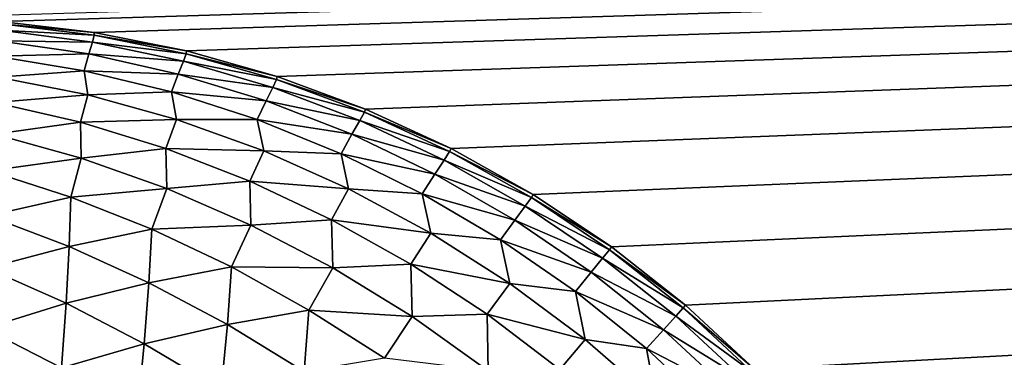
# Model space of a CAD drawing. Extents: x -226 to 226, y -900 to 900.
# Tile 628 of 656: x 41.417 to 43.305, y 878.349 to 878.996. Entities that reach past the tile are written whole.
import ezdxf

# ---------------------------------------------------------------- set-up
doc = ezdxf.new("R2010")
doc.units = 0
doc.header["$LTSCALE"] = 65.185185
for name, color, linetype in [('291', 7, 'CONTINUOUS'), ('3', 7, 'CONTINUOUS'), ('314', 7, 'CONTINUOUS'), ('98', 7, 'CONTINUOUS')]:
    doc.layers.add(name, color=color, linetype=linetype)

msp = doc.modelspace()

# ---------------------------------------------------------------- linework, layer by layer
at = {"layer": '291', "color": 7, "linetype": 'CONTINUOUS'}
for points in [[(41.3805, 878.9929), (41.5598, 878.9717), (41.3805, 878.9929, -22.7), (41.3805, 878.9929)], [(41.3805, 878.9929, -22.7), (41.5598, 878.9717), (41.5598, 878.9717, -22.7), (41.3805, 878.9929, -22.7)], [(41.5598, 878.9717), (41.7369, 878.9365), (41.5598, 878.9717, -22.7), (41.5598, 878.9717)], [(41.5598, 878.9717, -22.7), (41.7369, 878.9365), (41.7369, 878.9365, -22.7), (41.5598, 878.9717, -22.7)], [(41.7369, 878.9365), (41.9107, 878.8874), (41.7369, 878.9365, -22.7), (41.7369, 878.9365)], [(41.7369, 878.9365, -22.7), (41.9107, 878.8874), (41.9107, 878.8874, -22.7), (41.7369, 878.9365, -22.7)], [(41.9107, 878.8874), (42.0802, 878.8249), (41.9107, 878.8874, -22.7), (41.9107, 878.8874)], [(41.9107, 878.8874, -22.7), (42.0802, 878.8249), (42.0802, 878.8249, -22.7), (41.9107, 878.8874, -22.7)], [(42.0802, 878.8249), (42.2442, 878.7493), (42.0802, 878.8249, -22.7), (42.0802, 878.8249)], [(42.0802, 878.8249, -22.7), (42.2442, 878.7493), (42.2442, 878.7493, -22.7), (42.0802, 878.8249, -22.7)], [(42.2442, 878.7493), (42.4017, 878.6611), (42.2442, 878.7493, -22.7), (42.2442, 878.7493)], [(42.2442, 878.7493, -22.7), (42.4017, 878.6611), (42.4017, 878.6611, -22.7), (42.2442, 878.7493, -22.7)], [(42.4017, 878.6611), (42.5519, 878.5607), (42.4017, 878.6611, -22.7), (42.4017, 878.6611)], [(42.4017, 878.6611, -22.7), (42.5519, 878.5607), (42.5519, 878.5607, -22.7), (42.4017, 878.6611, -22.7)], [(42.5519, 878.5607), (42.6937, 878.4489), (42.5519, 878.5607, -22.7), (42.5519, 878.5607)], [(42.5519, 878.5607, -22.7), (42.6937, 878.4489), (42.6937, 878.4489, -22.7), (42.5519, 878.5607, -22.7)], [(42.6937, 878.4489), (42.8263, 878.3263), (42.6937, 878.4489, -22.7), (42.6937, 878.4489)], [(42.6937, 878.4489, -22.7), (42.8263, 878.3263), (42.8263, 878.3263, -22.7), (42.6937, 878.4489, -22.7)]]:
    msp.add_3dface(points, dxfattribs=at)
at = {"layer": '3', "color": 7, "linetype": 'CONTINUOUS'}
for points in [[(41.2, 879), (74.25, 880), (41.3805, 878.9929), (41.2, 879)], [(41.3805, 878.9929), (74.25, 880), (41.5598, 878.9717), (41.3805, 878.9929)], [(41.5598, 878.9717), (74.25, 880), (41.7369, 878.9365), (41.5598, 878.9717)], [(41.7369, 878.9365), (74.25, 880), (41.9107, 878.8874), (41.7369, 878.9365)], [(41.9107, 878.8874), (74.25, 880), (42.0802, 878.8249), (41.9107, 878.8874)], [(42.0802, 878.8249), (74.25, 880), (42.2442, 878.7493), (42.0802, 878.8249)], [(42.2442, 878.7493), (74.25, 880), (42.4017, 878.6611), (42.2442, 878.7493)], [(42.4017, 878.6611), (74.25, 880), (42.5519, 878.5607), (42.4017, 878.6611)], [(42.5519, 878.5607), (74.25, 880), (42.6937, 878.4489), (42.5519, 878.5607)], [(42.6937, 878.4489), (74.25, 880), (42.8263, 878.3263), (42.6937, 878.4489)], [(42.8263, 878.3263), (74.25, 880), (42.9489, 878.1937), (42.8263, 878.3263)], [(42.9489, 878.1937), (74.25, 880), (43.0607, 878.0519), (42.9489, 878.1937)], [(43.0607, 878.0519), (74.25, 880), (43.1611, 877.9017), (43.0607, 878.0519)], [(43.1611, 877.9017), (74.25, 880), (43.2493, 877.7442), (43.1611, 877.9017)], [(43.2493, 877.7442), (74.25, 880), (43.3249, 877.5802), (43.2493, 877.7442)]]:
    msp.add_3dface(points, dxfattribs=at)
at = {"layer": '314', "color": 7, "linetype": 'CONTINUOUS'}
for points in [[(41.5561, 878.9534, -22.9924), (41.3756, 878.9558, -23.113), (41.3795, 878.9764, -22.9752), (41.5561, 878.9534, -22.9924)], [(41.3811, 878.9887, -22.8374), (41.5597, 878.967, -22.8462), (41.3795, 878.9764, -22.9752), (41.3811, 878.9887, -22.8374)], [(41.5597, 878.967, -22.8462), (41.5561, 878.9534, -22.9924), (41.3795, 878.9764, -22.9752), (41.5597, 878.967, -22.8462)], [(41.3805, 878.9929, -22.7), (41.5598, 878.9717, -22.7), (41.3811, 878.9887, -22.8374), (41.3805, 878.9929, -22.7)], [(41.3811, 878.9887, -22.8374), (41.5598, 878.9717, -22.7), (41.5597, 878.967, -22.8462), (41.3811, 878.9887, -22.8374)], [(41.5597, 878.967, -22.8462), (41.7361, 878.9313, -22.854), (41.5561, 878.9534, -22.9924), (41.5597, 878.967, -22.8462)], [(41.5598, 878.9717, -22.7), (41.7369, 878.9365, -22.7), (41.5597, 878.967, -22.8462), (41.5598, 878.9717, -22.7)], [(41.5597, 878.967, -22.8462), (41.7369, 878.9365, -22.7), (41.7361, 878.9313, -22.854), (41.5597, 878.967, -22.8462)], [(41.5492, 878.9307, -23.1383), (41.3711, 878.9264, -23.2513), (41.3756, 878.9558, -23.113), (41.5492, 878.9307, -23.1383)], [(41.5492, 878.9307, -23.1383), (41.3756, 878.9558, -23.113), (41.5561, 878.9534, -22.9924), (41.5492, 878.9307, -23.1383)], [(41.7307, 878.9167, -23.0078), (41.5492, 878.9307, -23.1383), (41.5561, 878.9534, -22.9924), (41.7307, 878.9167, -23.0078)], [(41.7361, 878.9313, -22.854), (41.7307, 878.9167, -23.0078), (41.5561, 878.9534, -22.9924), (41.7361, 878.9313, -22.854)], [(41.5405, 878.8985, -23.2838), (41.3711, 878.9264, -23.2513), (41.5492, 878.9307, -23.1383), (41.5405, 878.8985, -23.2838)], [(41.5405, 878.8985, -23.2838), (41.375, 878.8864, -23.3923), (41.3711, 878.9264, -23.2513), (41.5405, 878.8985, -23.2838)], [(41.7208, 878.8923, -23.1609), (41.5405, 878.8985, -23.2838), (41.5492, 878.9307, -23.1383), (41.7208, 878.8923, -23.1609)], [(41.7208, 878.8923, -23.1609), (41.5492, 878.9307, -23.1383), (41.7307, 878.9167, -23.0078), (41.7208, 878.8923, -23.1609)], [(41.7361, 878.9313, -22.854), (41.9091, 878.882, -22.8609), (41.7307, 878.9167, -23.0078), (41.7361, 878.9313, -22.854)], [(41.7369, 878.9365, -22.7), (41.9107, 878.8874, -22.7), (41.7361, 878.9313, -22.854), (41.7369, 878.9365, -22.7)], [(41.7361, 878.9313, -22.854), (41.9107, 878.8874, -22.7), (41.9091, 878.882, -22.8609), (41.7361, 878.9313, -22.854)], [(41.902, 878.8666, -23.0214), (41.7208, 878.8923, -23.1609), (41.7307, 878.9167, -23.0078), (41.902, 878.8666, -23.0214)], [(41.9091, 878.882, -22.8609), (41.902, 878.8666, -23.0214), (41.7307, 878.9167, -23.0078), (41.9091, 878.882, -22.8609)], [(41.5474, 878.8523, -23.4328), (41.3681, 878.8378, -23.5316), (41.375, 878.8864, -23.3923), (41.5474, 878.8523, -23.4328)], [(41.5474, 878.8523, -23.4328), (41.375, 878.8864, -23.3923), (41.5405, 878.8985, -23.2838), (41.5474, 878.8523, -23.4328)], [(41.708, 878.8578, -23.313), (41.5474, 878.8523, -23.4328), (41.5405, 878.8985, -23.2838), (41.708, 878.8578, -23.313)], [(41.708, 878.8578, -23.313), (41.5405, 878.8985, -23.2838), (41.7208, 878.8923, -23.1609), (41.708, 878.8578, -23.313)], [(41.8894, 878.8409, -23.1808), (41.708, 878.8578, -23.313), (41.7208, 878.8923, -23.1609), (41.8894, 878.8409, -23.1808)], [(41.8894, 878.8409, -23.1808), (41.7208, 878.8923, -23.1609), (41.902, 878.8666, -23.0214), (41.8894, 878.8409, -23.1808)], [(41.9091, 878.882, -22.8609), (42.0779, 878.8193, -22.8668), (41.902, 878.8666, -23.0214), (41.9091, 878.882, -22.8609)], [(41.9107, 878.8874, -22.7), (42.0802, 878.8249, -22.7), (41.9091, 878.882, -22.8609), (41.9107, 878.8874, -22.7)], [(41.9091, 878.882, -22.8609), (42.0802, 878.8249, -22.7), (42.0779, 878.8193, -22.8668), (41.9091, 878.882, -22.8609)], [(42.069, 878.8033, -23.0331), (41.8894, 878.8409, -23.1808), (41.902, 878.8666, -23.0214), (42.069, 878.8033, -23.0331)], [(42.0779, 878.8193, -22.8668), (42.069, 878.8033, -23.0331), (41.902, 878.8666, -23.0214), (42.0779, 878.8193, -22.8668)], [(41.5336, 878.7997, -23.5775), (41.3681, 878.8378, -23.5316), (41.5474, 878.8523, -23.4328), (41.5336, 878.7997, -23.5775)], [(41.7177, 878.805, -23.4688), (41.5336, 878.7997, -23.5775), (41.5474, 878.8523, -23.4328), (41.7177, 878.805, -23.4688)], [(41.7177, 878.805, -23.4688), (41.5474, 878.8523, -23.4328), (41.708, 878.8578, -23.313), (41.7177, 878.805, -23.4688)], [(41.8725, 878.8048, -23.3386), (41.7177, 878.805, -23.4688), (41.708, 878.8578, -23.313), (41.8725, 878.8048, -23.3386)], [(41.8725, 878.8048, -23.3386), (41.708, 878.8578, -23.313), (41.8894, 878.8409, -23.1808), (41.8725, 878.8048, -23.3386)], [(41.5336, 878.7997, -23.5775), (41.3684, 878.7768, -23.6739), (41.3681, 878.8378, -23.5316), (41.5336, 878.7997, -23.5775)], [(42.0538, 878.7768, -23.1978), (41.8725, 878.8048, -23.3386), (41.8894, 878.8409, -23.1808), (42.0538, 878.7768, -23.1978)], [(42.0538, 878.7768, -23.1978), (41.8894, 878.8409, -23.1808), (42.069, 878.8033, -23.0331), (42.0538, 878.7768, -23.1978)], [(42.0802, 878.8249, -22.7), (42.2442, 878.7493, -22.7), (42.0779, 878.8193, -22.8668), (42.0802, 878.8249, -22.7)], [(42.0779, 878.8193, -22.8668), (42.2412, 878.7436, -22.8717), (42.069, 878.8033, -23.0331), (42.0779, 878.8193, -22.8668)], [(42.0779, 878.8193, -22.8668), (42.2442, 878.7493, -22.7), (42.2412, 878.7436, -22.8717), (42.0779, 878.8193, -22.8668)], [(41.5347, 878.731, -23.7262), (41.3684, 878.7768, -23.6739), (41.5336, 878.7997, -23.5775), (41.5347, 878.731, -23.7262)], [(41.6972, 878.7492, -23.6184), (41.5336, 878.7997, -23.5775), (41.7177, 878.805, -23.4688), (41.6972, 878.7492, -23.6184)], [(41.6972, 878.7492, -23.6184), (41.5347, 878.731, -23.7262), (41.5336, 878.7997, -23.5775), (41.6972, 878.7492, -23.6184)], [(41.8847, 878.7447, -23.5002), (41.6972, 878.7492, -23.6184), (41.7177, 878.805, -23.4688), (41.8847, 878.7447, -23.5002)], [(41.8847, 878.7447, -23.5002), (41.7177, 878.805, -23.4688), (41.8725, 878.8048, -23.3386), (41.8847, 878.7447, -23.5002)], [(42.0331, 878.7395, -23.3605), (41.8847, 878.7447, -23.5002), (41.8725, 878.8048, -23.3386), (42.0331, 878.7395, -23.3605)], [(42.0331, 878.7395, -23.3605), (41.8725, 878.8048, -23.3386), (42.0538, 878.7768, -23.1978), (42.0331, 878.7395, -23.3605)], [(42.2308, 878.7273, -23.0427), (42.0538, 878.7768, -23.1978), (42.069, 878.8033, -23.0331), (42.2308, 878.7273, -23.0427)], [(42.2412, 878.7436, -22.8717), (42.2308, 878.7273, -23.0427), (42.069, 878.8033, -23.0331), (42.2412, 878.7436, -22.8717)], [(41.5347, 878.731, -23.7262), (41.3581, 878.7064, -23.8133), (41.3684, 878.7768, -23.6739), (41.5347, 878.731, -23.7262)], [(42.2131, 878.7004, -23.2119), (42.0331, 878.7395, -23.3605), (42.0538, 878.7768, -23.1978), (42.2131, 878.7004, -23.2119)], [(42.2131, 878.7004, -23.2119), (42.0538, 878.7768, -23.1978), (42.2308, 878.7273, -23.0427), (42.2131, 878.7004, -23.2119)], [(41.6989, 878.6727, -23.7721), (41.5347, 878.731, -23.7262), (41.6972, 878.7492, -23.6184), (41.6989, 878.6727, -23.7721)], [(41.8579, 878.6868, -23.6538), (41.6989, 878.6727, -23.7721), (41.6972, 878.7492, -23.6184), (41.8579, 878.6868, -23.6538)], [(41.8579, 878.6868, -23.6538), (41.6972, 878.7492, -23.6184), (41.8847, 878.7447, -23.5002), (41.8579, 878.6868, -23.6538)], [(42.2442, 878.7493, -22.7), (42.4017, 878.6611, -22.7), (42.2412, 878.7436, -22.8717), (42.2442, 878.7493, -22.7)], [(41.5151, 878.6561, -23.8681), (41.3581, 878.7064, -23.8133), (41.5347, 878.731, -23.7262), (41.5151, 878.6561, -23.8681)], [(41.6989, 878.6727, -23.7721), (41.5151, 878.6561, -23.8681), (41.5347, 878.731, -23.7262), (41.6989, 878.6727, -23.7721)], [(42.0476, 878.6719, -23.5265), (41.8579, 878.6868, -23.6538), (41.8847, 878.7447, -23.5002), (42.0476, 878.6719, -23.5265)], [(42.0476, 878.6719, -23.5265), (41.8847, 878.7447, -23.5002), (42.0331, 878.7395, -23.3605), (42.0476, 878.6719, -23.5265)], [(42.1889, 878.6625, -23.3786), (42.0476, 878.6719, -23.5265), (42.0331, 878.7395, -23.3605), (42.1889, 878.6625, -23.3786)], [(42.1889, 878.6625, -23.3786), (42.0331, 878.7395, -23.3605), (42.2131, 878.7004, -23.2119), (42.1889, 878.6625, -23.3786)], [(42.2412, 878.7436, -22.8717), (42.3982, 878.6554, -22.8755), (42.2308, 878.7273, -23.0427), (42.2412, 878.7436, -22.8717)], [(42.2412, 878.7436, -22.8717), (42.4017, 878.6611, -22.7), (42.3982, 878.6554, -22.8755), (42.2412, 878.7436, -22.8717)], [(42.3863, 878.6391, -23.0502), (42.2131, 878.7004, -23.2119), (42.2308, 878.7273, -23.0427), (42.3863, 878.6391, -23.0502)], [(42.3982, 878.6554, -22.8755), (42.3863, 878.6391, -23.0502), (42.2308, 878.7273, -23.0427), (42.3982, 878.6554, -22.8755)], [(41.5151, 878.6561, -23.8681), (41.3564, 878.6205, -23.9559), (41.3581, 878.7064, -23.8133), (41.5151, 878.6561, -23.8681)], [(42.3664, 878.6121, -23.223), (42.1889, 878.6625, -23.3786), (42.2131, 878.7004, -23.2119), (42.3664, 878.6121, -23.223)], [(42.3664, 878.6121, -23.223), (42.2131, 878.7004, -23.2119), (42.3863, 878.6391, -23.0502), (42.3664, 878.6121, -23.223)], [(41.8601, 878.6023, -23.8115), (41.6989, 878.6727, -23.7721), (41.8579, 878.6868, -23.6538), (41.8601, 878.6023, -23.8115)], [(42.0147, 878.6128, -23.6836), (41.8601, 878.6023, -23.8115), (41.8579, 878.6868, -23.6538), (42.0147, 878.6128, -23.6836)], [(42.0147, 878.6128, -23.6836), (41.8579, 878.6868, -23.6538), (42.0476, 878.6719, -23.5265), (42.0147, 878.6128, -23.6836)], [(41.5114, 878.5617, -24.0141), (41.3564, 878.6205, -23.9559), (41.5151, 878.6561, -23.8681), (41.5114, 878.5617, -24.0141)], [(41.6702, 878.5946, -23.9163), (41.5114, 878.5617, -24.0141), (41.5151, 878.6561, -23.8681), (41.6702, 878.5946, -23.9163)], [(41.6702, 878.5946, -23.9163), (41.5151, 878.6561, -23.8681), (41.6989, 878.6727, -23.7721), (41.6702, 878.5946, -23.9163)], [(41.8601, 878.6023, -23.8115), (41.6702, 878.5946, -23.9163), (41.6989, 878.6727, -23.7721), (41.8601, 878.6023, -23.8115)], [(42.2053, 878.587, -23.5479), (42.0147, 878.6128, -23.6836), (42.0476, 878.6719, -23.5265), (42.2053, 878.587, -23.5479)], [(42.2053, 878.587, -23.5479), (42.0476, 878.6719, -23.5265), (42.1889, 878.6625, -23.3786), (42.2053, 878.587, -23.5479)], [(42.339, 878.5742, -23.3928), (42.2053, 878.587, -23.5479), (42.1889, 878.6625, -23.3786), (42.339, 878.5742, -23.3928)], [(42.339, 878.5742, -23.3928), (42.1889, 878.6625, -23.3786), (42.3664, 878.6121, -23.223), (42.339, 878.5742, -23.3928)], [(42.3982, 878.6554, -22.8755), (42.5478, 878.5552, -22.8782), (42.3863, 878.6391, -23.0502), (42.3982, 878.6554, -22.8755)], [(42.4017, 878.6611, -22.7), (42.5519, 878.5607, -22.7), (42.3982, 878.6554, -22.8755), (42.4017, 878.6611, -22.7)], [(42.3982, 878.6554, -22.8755), (42.5519, 878.5607, -22.7), (42.5478, 878.5552, -22.8782), (42.3982, 878.6554, -22.8755)], [(42.5347, 878.5391, -23.0556), (42.3664, 878.6121, -23.223), (42.3863, 878.6391, -23.0502), (42.5347, 878.5391, -23.0556)], [(42.5478, 878.5552, -22.8782), (42.5347, 878.5391, -23.0556), (42.3863, 878.6391, -23.0502), (42.5478, 878.5552, -22.8782)], [(41.5114, 878.5617, -24.0141), (41.3536, 878.5202, -24.0976), (41.3564, 878.6205, -23.9559), (41.5114, 878.5617, -24.0141)], [(41.8227, 878.5223, -23.9576), (41.6702, 878.5946, -23.9163), (41.8601, 878.6023, -23.8115), (41.8227, 878.5223, -23.9576)], [(42.0172, 878.5203, -23.8441), (41.8227, 878.5223, -23.9576), (41.8601, 878.6023, -23.8115), (42.0172, 878.5203, -23.8441)], [(42.0172, 878.5203, -23.8441), (41.8601, 878.6023, -23.8115), (42.0147, 878.6128, -23.6836), (42.0172, 878.5203, -23.8441)], [(42.1667, 878.5275, -23.7077), (42.0172, 878.5203, -23.8441), (42.0147, 878.6128, -23.6836), (42.1667, 878.5275, -23.7077)], [(42.1667, 878.5275, -23.7077), (42.0147, 878.6128, -23.6836), (42.2053, 878.587, -23.5479), (42.1667, 878.5275, -23.7077)], [(42.5128, 878.5124, -23.2309), (42.339, 878.5742, -23.3928), (42.3664, 878.6121, -23.223), (42.5128, 878.5124, -23.2309)], [(42.5128, 878.5124, -23.2309), (42.3664, 878.6121, -23.223), (42.5347, 878.5391, -23.0556), (42.5128, 878.5124, -23.2309)], [(41.6647, 878.4921, -24.0647), (41.5114, 878.5617, -24.0141), (41.6702, 878.5946, -23.9163), (41.6647, 878.4921, -24.0647)], [(41.8227, 878.5223, -23.9576), (41.6647, 878.4921, -24.0647), (41.6702, 878.5946, -23.9163), (41.8227, 878.5223, -23.9576)], [(42.3567, 878.4904, -23.564), (42.1667, 878.5275, -23.7077), (42.2053, 878.587, -23.5479), (42.3567, 878.4904, -23.564)], [(42.3567, 878.4904, -23.564), (42.2053, 878.587, -23.5479), (42.339, 878.5742, -23.3928), (42.3567, 878.4904, -23.564)], [(41.5056, 878.4528, -24.1575), (41.3536, 878.5202, -24.0976), (41.5114, 878.5617, -24.0141), (41.5056, 878.4528, -24.1575)], [(41.6647, 878.4921, -24.0647), (41.5056, 878.4528, -24.1575), (41.5114, 878.5617, -24.0141), (41.6647, 878.4921, -24.0647)], [(42.4826, 878.475, -23.4031), (42.3567, 878.4904, -23.564), (42.339, 878.5742, -23.3928), (42.4826, 878.475, -23.4031)], [(42.4826, 878.475, -23.4031), (42.339, 878.5742, -23.3928), (42.5128, 878.5124, -23.2309), (42.4826, 878.475, -23.4031)], [(42.5519, 878.5607, -22.7), (42.6937, 878.4489, -22.7), (42.5478, 878.5552, -22.8782), (42.5519, 878.5607, -22.7)], [(42.5478, 878.5552, -22.8782), (42.6891, 878.4436, -22.8799), (42.5347, 878.5391, -23.0556), (42.5478, 878.5552, -22.8782)], [(42.5478, 878.5552, -22.8782), (42.6937, 878.4489, -22.7), (42.6891, 878.4436, -22.8799), (42.5478, 878.5552, -22.8782)], [(41.8152, 878.412, -24.1073), (41.6647, 878.4921, -24.0647), (41.8227, 878.5223, -23.9576), (41.8152, 878.412, -24.1073)], [(41.9716, 878.4396, -23.9916), (41.8152, 878.412, -24.1073), (41.8227, 878.5223, -23.9576), (41.9716, 878.4396, -23.9916)], [(41.9716, 878.4396, -23.9916), (41.8227, 878.5223, -23.9576), (42.0172, 878.5203, -23.8441), (41.9716, 878.4396, -23.9916)], [(42.1693, 878.427, -23.8696), (42.0172, 878.5203, -23.8441), (42.1667, 878.5275, -23.7077), (42.1693, 878.427, -23.8696)], [(42.3131, 878.4316, -23.7259), (42.1693, 878.427, -23.8696), (42.1667, 878.5275, -23.7077), (42.3131, 878.4316, -23.7259)], [(42.3131, 878.4316, -23.7259), (42.1667, 878.5275, -23.7077), (42.3567, 878.4904, -23.564), (42.3131, 878.4316, -23.7259)], [(42.675, 878.4279, -23.0589), (42.5128, 878.5124, -23.2309), (42.5347, 878.5391, -23.0556), (42.675, 878.4279, -23.0589)], [(42.6891, 878.4436, -22.8799), (42.675, 878.4279, -23.0589), (42.5347, 878.5391, -23.0556), (42.6891, 878.4436, -22.8799)], [(41.5056, 878.4528, -24.1575), (41.3493, 878.4044, -24.2371), (41.3536, 878.5202, -24.0976), (41.5056, 878.4528, -24.1575)], [(42.1693, 878.427, -23.8696), (41.9716, 878.4396, -23.9916), (42.0172, 878.5203, -23.8441), (42.1693, 878.427, -23.8696)], [(42.6514, 878.4019, -23.2357), (42.4826, 878.475, -23.4031), (42.5128, 878.5124, -23.2309), (42.6514, 878.4019, -23.2357)], [(42.6514, 878.4019, -23.2357), (42.5128, 878.5124, -23.2309), (42.675, 878.4279, -23.0589), (42.6514, 878.4019, -23.2357)], [(41.6557, 878.375, -24.2088), (41.5056, 878.4528, -24.1575), (41.6647, 878.4921, -24.0647), (41.6557, 878.375, -24.2088)], [(41.8152, 878.412, -24.1073), (41.6557, 878.375, -24.2088), (41.6647, 878.4921, -24.0647), (41.8152, 878.412, -24.1073)], [(42.5011, 878.3829, -23.5748), (42.3131, 878.4316, -23.7259), (42.3567, 878.4904, -23.564), (42.5011, 878.3829, -23.5748)], [(42.5011, 878.3829, -23.5748), (42.3567, 878.4904, -23.564), (42.4826, 878.475, -23.4031), (42.5011, 878.3829, -23.5748)], [(42.6187, 878.3656, -23.4092), (42.5011, 878.3829, -23.5748), (42.4826, 878.475, -23.4031), (42.6187, 878.3656, -23.4092)], [(42.6187, 878.3656, -23.4092), (42.4826, 878.475, -23.4031), (42.6514, 878.4019, -23.2357), (42.6187, 878.3656, -23.4092)], [(41.4969, 878.3286, -24.2967), (41.3493, 878.4044, -24.2371), (41.5056, 878.4528, -24.1575), (41.4969, 878.3286, -24.2967)], [(41.6557, 878.375, -24.2088), (41.4969, 878.3286, -24.2967), (41.5056, 878.4528, -24.1575), (41.6557, 878.375, -24.2088)], [(42.6937, 878.4489, -22.7), (42.8263, 878.3263, -22.7), (42.6891, 878.4436, -22.8799), (42.6937, 878.4489, -22.7)], [(41.9622, 878.322, -24.1417), (41.8152, 878.412, -24.1073), (41.9716, 878.4396, -23.9916), (41.9622, 878.322, -24.1417)], [(42.1162, 878.347, -24.0183), (41.9622, 878.322, -24.1417), (41.9716, 878.4396, -23.9916), (42.1162, 878.347, -24.0183)], [(42.1162, 878.347, -24.0183), (41.9716, 878.4396, -23.9916), (42.1693, 878.427, -23.8696), (42.1162, 878.347, -24.0183)], [(42.3154, 878.3232, -23.8879), (42.1693, 878.427, -23.8696), (42.3131, 878.4316, -23.7259), (42.3154, 878.3232, -23.8879)], [(42.453, 878.3255, -23.7381), (42.3154, 878.3232, -23.8879), (42.3131, 878.4316, -23.7259), (42.453, 878.3255, -23.7381)], [(42.453, 878.3255, -23.7381), (42.3131, 878.4316, -23.7259), (42.5011, 878.3829, -23.5748), (42.453, 878.3255, -23.7381)], [(42.8063, 878.3063, -23.06), (42.6514, 878.4019, -23.2357), (42.675, 878.4279, -23.0589), (42.8063, 878.3063, -23.06)], [(42.6891, 878.4436, -22.8799), (42.8213, 878.3213, -22.8805), (42.675, 878.4279, -23.0589), (42.6891, 878.4436, -22.8799)], [(42.8213, 878.3213, -22.8805), (42.8063, 878.3063, -23.06), (42.675, 878.4279, -23.0589), (42.8213, 878.3213, -22.8805)], [(42.6891, 878.4436, -22.8799), (42.8263, 878.3263, -22.7), (42.8213, 878.3213, -22.8805), (42.6891, 878.4436, -22.8799)], [(41.8032, 878.2874, -24.2512), (41.6557, 878.375, -24.2088), (41.8152, 878.412, -24.1073), (41.8032, 878.2874, -24.2512)], [(41.9622, 878.322, -24.1417), (41.8032, 878.2874, -24.2512), (41.8152, 878.412, -24.1073), (41.9622, 878.322, -24.1417)], [(42.3154, 878.3232, -23.8879), (42.1162, 878.347, -24.0183), (42.1693, 878.427, -23.8696), (42.3154, 878.3232, -23.8879)], [(41.4969, 878.3286, -24.2967), (41.3434, 878.2721, -24.3727), (41.3493, 878.4044, -24.2371), (41.4969, 878.3286, -24.2967)], [(42.7813, 878.2813, -23.2373), (42.6187, 878.3656, -23.4092), (42.6514, 878.4019, -23.2357), (42.7813, 878.2813, -23.2373)], [(42.7813, 878.2813, -23.2373), (42.6514, 878.4019, -23.2357), (42.8063, 878.3063, -23.06), (42.7813, 878.2813, -23.2373)], [(41.6429, 878.2432, -24.3469), (41.4969, 878.3286, -24.2967), (41.6557, 878.375, -24.2088), (41.6429, 878.2432, -24.3469)], [(41.8032, 878.2874, -24.2512), (41.6429, 878.2432, -24.3469), (41.6557, 878.375, -24.2088), (41.8032, 878.2874, -24.2512)], [(42.6374, 878.265, -23.5802), (42.453, 878.3255, -23.7381), (42.5011, 878.3829, -23.5748), (42.6374, 878.265, -23.5802)], [(42.6374, 878.265, -23.5802), (42.5011, 878.3829, -23.5748), (42.6187, 878.3656, -23.4092), (42.6374, 878.265, -23.5802)], [(42.7466, 878.2466, -23.4113), (42.6374, 878.265, -23.5802), (42.6187, 878.3656, -23.4092), (42.7466, 878.2466, -23.4113)], [(42.7466, 878.2466, -23.4113), (42.6187, 878.3656, -23.4092), (42.7813, 878.2813, -23.2373), (42.7466, 878.2466, -23.4113)]]:
    msp.add_3dface(points, dxfattribs=at)
at = {"layer": '98', "color": 7, "linetype": 'CONTINUOUS'}
for points in [[(37.25, -900, 6.9), (56.25, -900, 6.9), (56.25, 900, 6.9), (37.25, -900, 6.9)], [(37.25, -900, 6.9), (56.25, 900, 6.9), (37.25, 900, 6.9), (37.25, -900, 6.9)]]:
    msp.add_3dface(points, dxfattribs=at)

doc.saveas('drawing.dxf')
